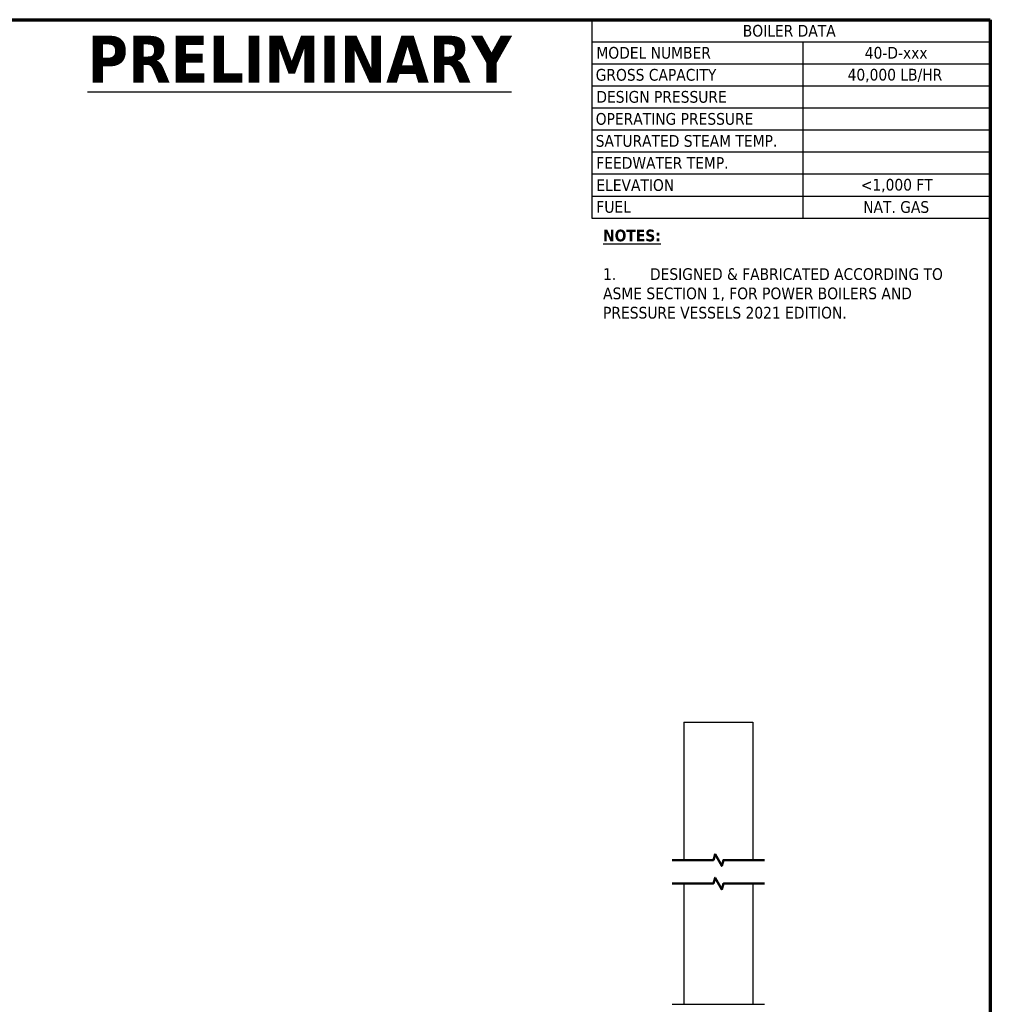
# Model space of a CAD drawing. Header units: inches. Extents: x 24 to 1128, y -94 to 748.
# Tile 546 of 546: x 797 to 1128, y 412 to 748. Entities that reach past the tile are written whole.
import ezdxf

# ---------------------------------------------------------------- set-up
doc = ezdxf.new("R2010")
doc.units = ezdxf.units.IN
doc.header["$LTSCALE"] = 32
doc.header["$MEASUREMENT"] = 0
for name, color, linetype, lineweight in [('Border (ANSI)', 7, 'Continuous', 70), ('Break Line (ANSI)', 7, 'Continuous', 50), ('Symbol (ANSI)', 7, 'Continuous', 25), ('Visible (ANSI)', 7, 'Continuous', 30)]:
    doc.layers.add(name, color=color, linetype=linetype, lineweight=lineweight)
doc.styles.add('Note Text (ANSI)', font='tahoma.ttf')

# ---------------------------------------------------------------- blocks, each defined once
blk = doc.blocks.new('Borders SUPERIOR BORDER')
at = {"layer": 'Border (ANSI)'}
for p, q in [((0.75, 23.375), (35.25, 23.375)), ((35.25, 23.375), (35.25, 0.625))]:
    blk.add_line(p, q, dxfattribs=at)
blk = doc.blocks.new('Table2')
at = {"layer": 'Symbol (ANSI)'}
for p, q in [((31, 23.375), (35.25, 23.375)), ((31, 23.375), (31, 23.14)), ((35.25, 23.375), (35.25, 23.14)), ((31, 23.14), (35.25, 23.14)), ((31, 23.14), (31, 21.259)), ((33.25, 23.14), (33.25, 21.259)), ((35.25, 23.14), (35.25, 21.259)), ((31, 22.905), (35.25, 22.905)), ((31, 22.67), (35.25, 22.67)), ((31, 22.434), (35.25, 22.434)), ((31, 22.199), (35.25, 22.199)), ((31, 21.964), (35.25, 21.964)), ((31, 21.729), (35.25, 21.729)), ((31, 21.494), (35.25, 21.494)), ((31, 21.259), (35.25, 21.259))]:
    blk.add_line(p, q, dxfattribs=at)
at = {"layer": 'Symbol (ANSI)', "char_height": 0.125, "attachment_point": 7, "style": 'Note Text (ANSI)'}
for s, insert in [('BOILER DATA', (32.61, 23.192)), ('MODEL NUMBER', (31.048, 22.957)), ('40-D-xxx', (33.911, 22.957)), ('GROSS CAPACITY', (31.041, 22.722)), ('40,000 LB/HR', (33.728, 22.706)), ('DESIGN PRESSURE', (31.048, 22.487)), ('OPERATING PRESSURE', (31.041, 22.252)), ('SATURATED STEAM TEMP.', (31.041, 22.017)), ('FEEDWATER TEMP.', (31.048, 21.784)), ('ELEVATION', (31.048, 21.546)), ('<1,000 FT', (33.869, 21.532)), ('FUEL', (31.048, 21.313)), ('NAT. GAS', (33.894, 21.312))]:
    blk.add_mtext(s, dxfattribs=dict(at, insert=insert))

msp = doc.modelspace()

# ---------------------------------------------------------------- linework, layer by layer
at = {"layer": 'Break Line (ANSI)', "flags": 128}
for points in [[(1019.44066, 461.07588), (1033.50006, 461.07588), (1034.03597, 463.07588), (1036.34536, 459.07588), (1036.88126, 461.07588), (1050.94066, 461.07588)], [(1019.44066, 453.07587), (1033.50006, 453.07587), (1034.03597, 455.07588), (1036.34536, 451.07588), (1036.88126, 453.07587), (1050.94066, 453.07587)]]:
    msp.add_lwpolyline(points, dxfattribs=at)
at = {"layer": 'Visible (ANSI)'}
for p, q in [((1023.44066, 508.17562), (1023.44066, 461.07588)), ((1023.44066, 508.17562), (1046.94066, 508.17562)), ((1046.94066, 508.17562), (1046.94066, 461.07588)), ((1023.44066, 453.07587), (1023.44066, 411.85787)), ((1046.94066, 453.07587), (1046.94066, 411.85787)), ((1019.44066, 411.85787), (1050.94066, 411.85787))]:
    msp.add_line(p, q, dxfattribs=at)

# ---------------------------------------------------------------- block references
at = {"xscale": 32, "yscale": 32, "zscale": 32}
for name in ['Borders SUPERIOR BORDER', 'Table2']:
    msp.add_blockref(name, (0, 0), dxfattribs=at)

# ---------------------------------------------------------------- texts
at = {"layer": 'Symbol (ANSI)', "insert": (819.88236, 742.52423), "char_height": 15.9999998, "width": 170.0533281, "attachment_point": 1, "style": 'Note Text (ANSI)'}
msp.add_mtext('\\fTahoma|b1|i0;{\\H16.0000;\\LPRELIMINARY}\\l', dxfattribs=at)
at = {"layer": 'Symbol (ANSI)', "insert": (995.83896, 676.32714), "char_height": 3.9999999, "width": 131.5539928, "attachment_point": 1, "line_spacing_factor": 0.987884, "style": 'Note Text (ANSI)'}
msp.add_mtext('\\fTahoma|b1|i0;{\\H4.0000;\\LNOTES:}\\l\\fTahoma|b0|i0;{\\H4.0000;\\P}\\fTahoma|b0|i0;{\\H4.0000;\\P}\\fTahoma|b0|i0;{\\H4.0000;1.^I}\\fTahoma|b0|i0;{\\H4.0000;DESIGNED & FABRICATED ACCORDING TO \\PASME SECTION 1, FOR POWER BOILERS AND \\PPRESSURE VESSELS 2021 EDITION.\\P}', dxfattribs=at)

doc.saveas('drawing.dxf')
